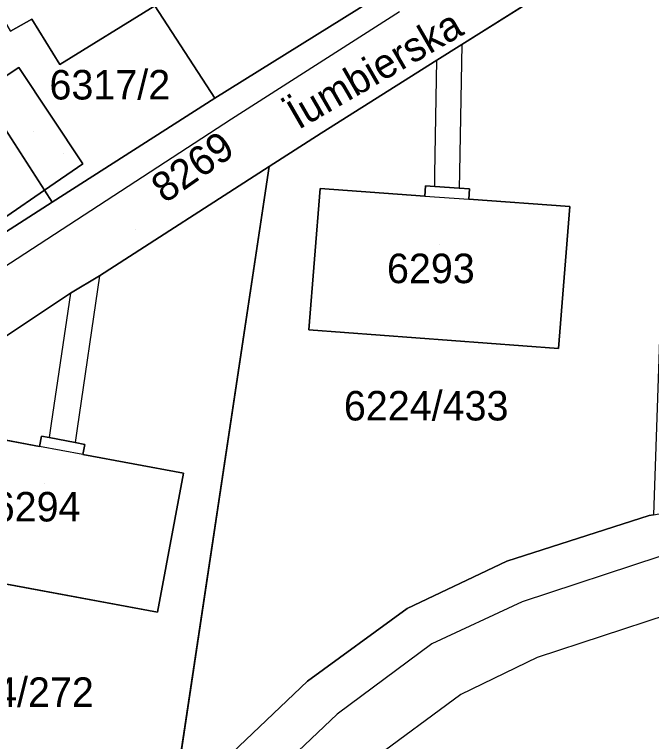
# Model space of a CAD drawing. Extents: x -266199 to -261993, y -1239047 to -1235108.
# Drawn here: x -263673.75 to -263630.58, y -1236065.05 to -1236015.82 of the extents above; entities that cross this region are included whole.
import ezdxf

# ---------------------------------------------------------------- set-up
doc = ezdxf.new("R2010")
doc.units = 0
for name, color, linetype in [('body_kn', 7, 'Continuous'), ('kladpar_druhypozemkov', 7, 'Continuous'), ('kladpar_hranice', 7, 'Continuous'), ('kladpar_parcelnecisla', 7, 'Continuous'), ('kladpar_plochy', 7, 'Continuous'), ('kladpar_sipky', 7, 'Continuous'), ('popisy', 7, 'Continuous'), ('zappar_hrandruhpozemk', 7, 'Continuous')]:
    doc.layers.add(name, color=color, linetype=linetype)

msp = doc.modelspace()

# ---------------------------------------------------------------- linework, layer by layer
at = {"layer": 'body_kn'}
for p, q in [((-263672.58, -1236016.13), (-263672.58, -1236016.13)), ((-263643.44, -1236017.85), (-263643.44, -1236017.85)), ((-263643.44, -1236017.85), (-263643.44, -1236017.85)), ((-263670.68, -1236019.2), (-263670.68, -1236019.2)), ((-263645.13, -1236018.9), (-263645.13, -1236018.9)), ((-263673.46, -1236019.4), (-263673.46, -1236019.4)), ((-263660.18, -1236021.47), (-263660.18, -1236021.47)), ((-263659.04, -1236022.9), (-263659.04, -1236022.9)), ((-263652.96, -1236023.84), (-263652.96, -1236023.84)), ((-263669.12, -1236025.92), (-263669.12, -1236025.92)), ((-263669.12, -1236025.92), (-263669.12, -1236025.92)), ((-263656.49, -1236026.11), (-263656.49, -1236026.11)), ((-263656.49, -1236026.11), (-263656.49, -1236026.11)), ((-263645.26, -1236026.63), (-263645.26, -1236026.63)), ((-263643.6, -1236026.5), (-263643.6, -1236026.5)), ((-263671.72, -1236027.71), (-263671.72, -1236027.71)), ((-263653.03, -1236027.6), (-263653.03, -1236027.6)), ((-263645.9, -1236027.41), (-263645.9, -1236027.41)), ((-263645.27, -1236027.46), (-263645.27, -1236027.46)), ((-263645.27, -1236027.46), (-263645.27, -1236027.46)), ((-263643.62, -1236027.58), (-263643.62, -1236027.58)), ((-263642.91, -1236027.63), (-263642.91, -1236027.63)), ((-263645.95, -1236028.11), (-263645.95, -1236028.11)), ((-263645.95, -1236028.11), (-263645.95, -1236028.11)), ((-263671.19, -1236028.53), (-263671.19, -1236028.53)), ((-263642.96, -1236028.33), (-263642.96, -1236028.33)), ((-263636.12, -1236028.82), (-263636.12, -1236028.82)), ((-263667.99, -1236033.51), (-263667.99, -1236033.51)), ((-263667.99, -1236033.51), (-263667.99, -1236033.51)), ((-263669.96, -1236034.69), (-263669.96, -1236034.69)), ((-263669.96, -1236034.69), (-263669.96, -1236034.69)), ((-263653.81, -1236037.18), (-263653.81, -1236037.18)), ((-263636.88, -1236038.44), (-263636.88, -1236038.44)), ((-263636.88, -1236038.44), (-263636.88, -1236038.44)), ((-263671.27, -1236043.51), (-263671.27, -1236043.51)), ((-263669.51, -1236043.85), (-263669.51, -1236043.85)), ((-263671.93, -1236044.38), (-263671.93, -1236044.38)), ((-263671.41, -1236044.47), (-263671.41, -1236044.47)), ((-263669.65, -1236044.8), (-263669.65, -1236044.8)), ((-263668.98, -1236044.93), (-263668.98, -1236044.93)), ((-263672.06, -1236045.07), (-263672.06, -1236045.07)), ((-263669.11, -1236045.61), (-263669.11, -1236045.61)), ((-263669.11, -1236045.61), (-263669.11, -1236045.61)), ((-263662.3, -1236046.88), (-263662.3, -1236046.88)), ((-263630.73, -1236049.74), (-263630.73, -1236049.74)), ((-263640.38, -1236052.85), (-263640.38, -1236052.85)), ((-263639.35, -1236055.59), (-263639.35, -1236055.59)), ((-263664.07, -1236056.3), (-263664.07, -1236056.3)), ((-263664.07, -1236056.3), (-263664.07, -1236056.3)), ((-263647.14, -1236056.04), (-263647.14, -1236056.04)), ((-263645.46, -1236058.44), (-263645.46, -1236058.44)), ((-263638.33, -1236059.36), (-263638.33, -1236059.36)), ((-263653.9, -1236060.97), (-263653.9, -1236060.97)), ((-263643.5, -1236061.86), (-263643.5, -1236061.86)), ((-263651.88, -1236063.21), (-263651.88, -1236063.21))]:
    msp.add_line(p, q, dxfattribs=at)
at = {"layer": 'kladpar_druhypozemkov'}
for p, q in [((-263672.49, -1236023.71), (-263672.49, -1236023.71)), ((-263665.57, -1236030.4), (-263665.57, -1236030.4)), ((-263644.92, -1236031.41), (-263644.92, -1236031.41)), ((-263644.58, -1236041.27), (-263644.58, -1236041.27)), ((-263671.74, -1236047.55), (-263671.74, -1236047.55)), ((-263673.2, -1236060.39), (-263673.2, -1236060.39))]:
    msp.add_line(p, q, dxfattribs=at)
at = {"layer": 'kladpar_hranice'}
for points in [[(-263665.89, -1235987.98), (-263648.52, -1236014.22), (-263660.18, -1236021.47), (-263664.23, -1236015.22), (-263654.08, -1236008.95), (-263659.11, -1236000.97), (-263669.15, -1236007.35), (-263677.22, -1235995.35), (-263665.89, -1235987.98)], [(-263677.22, -1235995.35), (-263669.15, -1236007.35), (-263675.44, -1236011.43), (-263674.5, -1236012.88), (-263675.86, -1236013.77), (-263674.02, -1236016.95), (-263672.58, -1236016.13), (-263670.68, -1236019.2), (-263664.23, -1236015.22), (-263660.18, -1236021.47), (-263671.19, -1236028.53), (-263671.72, -1236027.71), (-263669.12, -1236025.92), (-263673.46, -1236019.4), (-263676.01, -1236021.08), (-263680.12, -1236015.07), (-263688.26, -1236002.61), (-263677.22, -1235995.35)], [(-263696.07, -1236044.49), (-263671.19, -1236028.53), (-263660.18, -1236021.47), (-263648.52, -1236014.22), (-263637.13, -1236006.97), (-263634.01, -1236005.06), (-263630.86, -1236003.13), (-263626.87, -1236000.68), (-263624.49, -1235998.79), (-263623.21, -1235999.95), (-263620.08, -1236004.33), (-263622.72, -1236005.27), (-263626.29, -1236007.06), (-263629.04, -1236008.79), (-263643.44, -1236017.85), (-263645.13, -1236018.9), (-263652.96, -1236023.84), (-263656.49, -1236026.11), (-263667.99, -1236033.51), (-263669.96, -1236034.69), (-263679.07, -1236040.74)], [(-263669.15, -1236007.35), (-263664.23, -1236015.22), (-263670.68, -1236019.2), (-263672.58, -1236016.13), (-263674.02, -1236016.95), (-263675.86, -1236013.77), (-263674.5, -1236012.88), (-263675.44, -1236011.43), (-263669.15, -1236007.35)], [(-263629.04, -1236008.79), (-263630.44, -1236049.69), (-263630.73, -1236049.74), (-263640.38, -1236052.85), (-263647.14, -1236056.04), (-263653.9, -1236060.97), (-263658.99, -1236065.83), (-263662.76, -1236070.41), (-263663.26, -1236071.1), (-263656.49, -1236026.11), (-263652.96, -1236023.84), (-263645.13, -1236018.9), (-263643.44, -1236017.85), (-263629.04, -1236008.79)], [(-263669.12, -1236025.92), (-263671.72, -1236027.71), (-263676.01, -1236021.08), (-263673.46, -1236019.4), (-263669.12, -1236025.92)], [(-263676.81, -1236031.24), (-263681.19, -1236024.5), (-263678.64, -1236022.82), (-263676.01, -1236021.08), (-263671.72, -1236027.71), (-263674.26, -1236029.48), (-263676.81, -1236031.24)], [(-263656.49, -1236026.11), (-263663.26, -1236071.1), (-263666.47, -1236075.53), (-263667.85, -1236077.92), (-263669.29, -1236078.6), (-263670.95, -1236079.1), (-263672.59, -1236078.64), (-263687, -1236059.86), (-263687.92, -1236057.95), (-263688.4, -1236056.23), (-263688.48, -1236054.78), (-263688.07, -1236052.8), (-263687.34, -1236051.08), (-263686.46, -1236049.88), (-263685.42, -1236048.73), (-263683, -1236046.49), (-263685.49, -1236046.11), (-263684.35, -1236045.04), (-263679.07, -1236040.74), (-263669.96, -1236034.69), (-263667.99, -1236033.51), (-263656.49, -1236026.11)], [(-263674.26, -1236029.48), (-263671.72, -1236027.71), (-263671.19, -1236028.53), (-263696.07, -1236044.49)], [(-263653.81, -1236037.18), (-263636.88, -1236038.44), (-263636.12, -1236028.82), (-263642.96, -1236028.33), (-263642.91, -1236027.63), (-263643.62, -1236027.58), (-263645.27, -1236027.46), (-263645.9, -1236027.41), (-263645.95, -1236028.11), (-263653.03, -1236027.6), (-263653.81, -1236037.18)], [(-263636.88, -1236038.44), (-263653.81, -1236037.18), (-263653.03, -1236027.6), (-263645.95, -1236028.11), (-263645.9, -1236027.41), (-263645.27, -1236027.46), (-263643.62, -1236027.58), (-263642.91, -1236027.63), (-263642.96, -1236028.33), (-263636.12, -1236028.82), (-263636.88, -1236038.44)], [(-263680.73, -1236053.2), (-263664.07, -1236056.3), (-263662.3, -1236046.88), (-263669.11, -1236045.61), (-263668.98, -1236044.93), (-263669.65, -1236044.8), (-263671.41, -1236044.47), (-263671.93, -1236044.38), (-263672.06, -1236045.07), (-263679.04, -1236043.77), (-263680.73, -1236053.2)], [(-263664.07, -1236056.3), (-263680.73, -1236053.2), (-263679.04, -1236043.77), (-263672.06, -1236045.07), (-263671.93, -1236044.38), (-263671.41, -1236044.47), (-263669.65, -1236044.8), (-263668.98, -1236044.93), (-263669.11, -1236045.61), (-263662.3, -1236046.88), (-263664.07, -1236056.3)], [(-263658.99, -1236065.83), (-263653.9, -1236060.97), (-263647.14, -1236056.04), (-263640.38, -1236052.85), (-263630.73, -1236049.74), (-263630.44, -1236049.69), (-263621.66, -1236048.14), (-263614.71, -1236047.94), (-263610.19, -1236048.03), (-263607.26, -1236048.37), (-263606.51, -1236048.57), (-263605.59, -1236048.81), (-263598.43, -1236050.41), (-263593.44, -1236052.26), (-263587.41, -1236055.22), (-263580.62, -1236059.72), (-263574.78, -1236063.79), (-263575.51, -1236067.19)]]:
    msp.add_lwpolyline(points, dxfattribs=at)
at = {"layer": 'kladpar_plochy'}
for p, q in [((-263643.44, -1236017.85), (-263629.04, -1236008.79)), ((-263645.13, -1236018.9), (-263643.44, -1236017.85)), ((-263652.96, -1236023.84), (-263645.13, -1236018.9)), ((-263656.49, -1236026.11), (-263652.96, -1236023.84)), ((-263667.99, -1236033.51), (-263656.49, -1236026.11)), ((-263663.26, -1236071.1), (-263656.49, -1236026.11)), ((-263656.49, -1236026.11), (-263663.26, -1236071.1)), ((-263653.03, -1236027.6), (-263653.81, -1236037.18)), ((-263645.95, -1236028.11), (-263653.03, -1236027.6)), ((-263645.9, -1236027.41), (-263645.95, -1236028.11)), ((-263645.27, -1236027.46), (-263645.9, -1236027.41)), ((-263643.62, -1236027.58), (-263645.27, -1236027.46)), ((-263642.91, -1236027.63), (-263643.62, -1236027.58)), ((-263642.96, -1236028.33), (-263642.91, -1236027.63)), ((-263636.12, -1236028.82), (-263642.96, -1236028.33)), ((-263636.88, -1236038.44), (-263636.12, -1236028.82)), ((-263669.96, -1236034.69), (-263667.99, -1236033.51)), ((-263679.07, -1236040.74), (-263669.96, -1236034.69)), ((-263653.81, -1236037.18), (-263636.88, -1236038.44)), ((-263672.06, -1236045.07), (-263679.04, -1236043.77)), ((-263671.93, -1236044.38), (-263672.06, -1236045.07)), ((-263671.41, -1236044.47), (-263671.93, -1236044.38)), ((-263669.65, -1236044.8), (-263671.41, -1236044.47)), ((-263668.98, -1236044.93), (-263669.65, -1236044.8)), ((-263669.11, -1236045.61), (-263668.98, -1236044.93)), ((-263662.3, -1236046.88), (-263669.11, -1236045.61)), ((-263664.07, -1236056.3), (-263662.3, -1236046.88)), ((-263630.73, -1236049.74), (-263640.38, -1236052.85)), ((-263630.44, -1236049.69), (-263630.73, -1236049.74)), ((-263640.38, -1236052.85), (-263647.14, -1236056.04)), ((-263680.73, -1236053.2), (-263664.07, -1236056.3)), ((-263647.14, -1236056.04), (-263653.9, -1236060.97)), ((-263653.9, -1236060.97), (-263658.99, -1236065.83))]:
    msp.add_line(p, q, dxfattribs=at)
for points in [[(-263665.89, -1235987.98), (-263648.52, -1236014.22), (-263660.18, -1236021.47), (-263664.23, -1236015.22), (-263654.08, -1236008.95), (-263659.11, -1236000.97), (-263669.15, -1236007.35), (-263677.22, -1235995.35)], [(-263677.22, -1235995.35), (-263669.15, -1236007.35), (-263675.44, -1236011.43), (-263674.5, -1236012.88), (-263675.86, -1236013.77), (-263674.02, -1236016.95), (-263672.58, -1236016.13), (-263670.68, -1236019.2), (-263664.23, -1236015.22), (-263660.18, -1236021.47), (-263671.19, -1236028.53), (-263671.72, -1236027.71), (-263669.12, -1236025.92), (-263673.46, -1236019.4), (-263676.01, -1236021.08), (-263680.12, -1236015.07), (-263688.26, -1236002.61)], [(-263685.49, -1236046.11), (-263692.96, -1236044.97), (-263696.07, -1236044.49), (-263671.19, -1236028.53), (-263660.18, -1236021.47), (-263648.52, -1236014.22), (-263637.13, -1236006.97), (-263634.01, -1236005.06), (-263630.86, -1236003.13), (-263626.87, -1236000.68), (-263624.49, -1235998.79), (-263623.21, -1235999.95), (-263620.08, -1236004.33), (-263622.72, -1236005.27), (-263626.29, -1236007.06), (-263629.04, -1236008.79), (-263643.44, -1236017.85), (-263645.13, -1236018.9), (-263652.96, -1236023.84), (-263656.49, -1236026.11), (-263667.99, -1236033.51), (-263669.96, -1236034.69), (-263679.07, -1236040.74), (-263684.35, -1236045.04)], [(-263669.15, -1236007.35), (-263664.23, -1236015.22), (-263670.68, -1236019.2), (-263672.58, -1236016.13), (-263674.02, -1236016.95), (-263675.86, -1236013.77), (-263674.5, -1236012.88), (-263675.44, -1236011.43)], [(-263705.47, -1236030.71), (-263699.69, -1236027.26), (-263697.31, -1236031.11), (-263698.27, -1236031.78), (-263695.85, -1236035.51), (-263690.79, -1236032.5), (-263690, -1236033.74), (-263685.21, -1236030.67), (-263688.94, -1236024.78), (-263689.61, -1236025.17), (-263691.39, -1236022.05), (-263680.12, -1236015.07), (-263676.01, -1236021.08), (-263678.64, -1236022.82), (-263681.19, -1236024.5), (-263676.81, -1236031.24), (-263674.26, -1236029.48), (-263671.72, -1236027.71), (-263671.19, -1236028.53), (-263696.07, -1236044.49), (-263696.99, -1236044.76), (-263698.02, -1236044.49), (-263698.9, -1236043.72), (-263699.5, -1236042.85)], [(-263669.12, -1236025.92), (-263671.72, -1236027.71), (-263676.01, -1236021.08), (-263673.46, -1236019.4)], [(-263676.81, -1236031.24), (-263681.19, -1236024.5), (-263678.64, -1236022.82), (-263676.01, -1236021.08), (-263671.72, -1236027.71), (-263674.26, -1236029.48)], [(-263636.88, -1236038.44), (-263653.81, -1236037.18), (-263653.03, -1236027.6), (-263645.95, -1236028.11), (-263645.9, -1236027.41), (-263645.27, -1236027.46), (-263643.62, -1236027.58), (-263642.91, -1236027.63), (-263642.96, -1236028.33), (-263636.12, -1236028.82)], [(-263664.07, -1236056.3), (-263680.73, -1236053.2), (-263679.04, -1236043.77), (-263672.06, -1236045.07), (-263671.93, -1236044.38), (-263671.41, -1236044.47), (-263669.65, -1236044.8), (-263668.98, -1236044.93), (-263669.11, -1236045.61), (-263662.3, -1236046.88)]]:
    msp.add_lwpolyline(points, close=True, dxfattribs=at)
msp.add_lwpolyline([(-263658.99, -1236065.83), (-263653.9, -1236060.97), (-263647.14, -1236056.04), (-263640.38, -1236052.85), (-263630.73, -1236049.74), (-263630.44, -1236049.69), (-263621.66, -1236048.14), (-263614.71, -1236047.94), (-263610.19, -1236048.03), (-263607.26, -1236048.37), (-263606.51, -1236048.57), (-263605.59, -1236048.81), (-263598.43, -1236050.41), (-263593.44, -1236052.26), (-263587.41, -1236055.22), (-263580.62, -1236059.72), (-263574.78, -1236063.79), (-263575.51, -1236067.19)], dxfattribs=at)
at = {"layer": 'kladpar_sipky'}
msp.add_line((-263670.44, -1236025.26), (-263670.44, -1236025.26), dxfattribs=at)
at = {"layer": 'zappar_hrandruhpozemk'}
for p, q in [((-263647.67, -1236015.64), (-263659.04, -1236022.9)), ((-263643.44, -1236017.85), (-263643.6, -1236026.5)), ((-263645.26, -1236026.63), (-263645.13, -1236018.9)), ((-263645.27, -1236027.46), (-263645.26, -1236026.63)), ((-263643.6, -1236026.5), (-263643.62, -1236027.58)), ((-263645.95, -1236028.11), (-263642.96, -1236028.33)), ((-263667.99, -1236033.51), (-263669.51, -1236043.85)), ((-263669.96, -1236034.69), (-263671.27, -1236043.51)), ((-263671.27, -1236043.51), (-263671.41, -1236044.47)), ((-263669.51, -1236043.85), (-263669.65, -1236044.8)), ((-263669.11, -1236045.61), (-263672.06, -1236045.07)), ((-263630.02, -1236052.52), (-263639.35, -1236055.59)), ((-263629.51, -1236056.48), (-263638.33, -1236059.36))]:
    msp.add_line(p, q, dxfattribs=at)
for points in [[(-263659.04, -1236022.9), (-263692.6, -1236044.74), (-263692.96, -1236044.97)], [(-263639.35, -1236055.59), (-263645.46, -1236058.44), (-263651.88, -1236063.21), (-263656.72, -1236067.78), (-263660.51, -1236072.24), (-263663.85, -1236077.04), (-263666.8, -1236082.27)], [(-263638.33, -1236059.36), (-263643.5, -1236061.86), (-263649.62, -1236066.39), (-263654.25, -1236070.85), (-263657.61, -1236075.03), (-263660.77, -1236079.48)]]:
    msp.add_lwpolyline(points, dxfattribs=at)

# ---------------------------------------------------------------- texts
at = {"layer": 'kladpar_parcelnecisla'}
for s, p in [('6317/2', (-263671.382, -1236021.57)), ('6293', (-263648.509, -1236034.01)), ('6224/433', (-263651.43, -1236043.31)), ('6294', (-263675.227, -1236050.15)), ('6224/272', (-263679.531, -1236062.71))]:
    msp.add_text(s, height=2, dxfattribs=at).set_placement(p)
msp.add_text('8269', height=2, rotation=35, dxfattribs=at).set_placement((-263663.561, -1236028.651))
at = {"layer": 'popisy'}
msp.add_text('Ïumbierska', height=2, rotation=30, dxfattribs=at).set_placement((-263654.517, -1236023.647))

doc.saveas('drawing.dxf')
